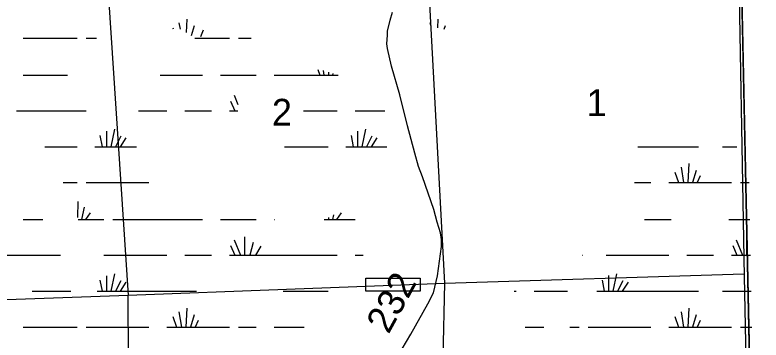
# Model space of a CAD drawing. Extents: x 2480962 to 2688785, y 277103 to 599240.
# Drawn here: x 2600353 to 2612840, y 491360 to 496806 of the extents above; entities that cross this region are included whole.
import ezdxf

# ---------------------------------------------------------------- set-up
doc = ezdxf.new("R2010")
doc.units = 0
for name, color, linetype in [('County Boundary', 7, 'Continuous'), ('Level 31', 7, 'Continuous'), ('Local Roads Improved', 7, 'Continuous'), ('Local Roads Related Text', 7, 'Continuous'), ('National Forest', 7, 'Continuous'), ('Section Lines', 7, 'Continuous'), ('Section Numbers', 7, 'Continuous'), ('Swamps', 7, 'Continuous')]:
    doc.layers.add(name, color=color, linetype=linetype)

msp = doc.modelspace()

# ---------------------------------------------------------------- linework, layer by layer
at = {"layer": 'County Boundary'}
for points in [[(2611811.987, 530481.053), (2612046.578, 519611.775), (2612144.158, 514296.831), (2612351.505, 503697.418), (2612449.083, 498358.094), (2612558.858, 492427.542)], [(2612558.858, 492427.542), (2612665.58, 487164.406), (2612775.349, 481751.939), (2612879.023, 476430.899), (2612982.698, 471048.907), (2613083.324, 465767.486), (2613174.796, 461476.52), (2613266.297, 456167.641)]]:
    msp.add_lwpolyline(points, dxfattribs=at)
at = {"layer": 'Level 31'}
msp.add_lwpolyline([(2606225.134, 492395.576), (2607133.813, 492395.576), (2607133.813, 492178.164), (2606225.134, 492178.164)], close=True, dxfattribs=at)
at = {"layer": 'Local Roads Improved'}
msp.add_lwpolyline([(2606690.833, 490968.118), (2606980.803, 491459.93), (2607265.087, 491965.957), (2607356.058, 492153.584), (2607424.287, 492435.026), (2607458.401, 492679.511), (2607492.515, 492926.838), (2607489.672, 493043.395), (2607472.615, 493157.109), (2607421.444, 493336.208), (2607361.744, 493549.421), (2607171.273, 494092.405), (2607108.731, 494265.818), (2607046.188, 494493.246), (2606923.946, 494948.101), (2606793.175, 495465.499), (2606656.719, 495945.94), (2606585.647, 496241.596), (2606574.276, 496324.038), (2606585.647, 496469.023), (2606588.49, 496534.409), (2606631.133, 496719.194), (2606673.776, 496849.964)], dxfattribs=at)
at = {"layer": 'National Forest'}
msp.add_line((2612159.694, 514162.986), (2613648.757, 443363.597), dxfattribs=at)
msp.add_lwpolyline([(2604779.768, 441439.448), (2613664.704, 442605.346), (2611816.459, 530482.51)], dxfattribs=at)
at = {"layer": 'Section Lines'}
for p, q in [((2607544.898, 492313.586), (2607232.924, 498219.729)), ((2601851.747, 498069.729), (2602249.756, 492113.93)), ((2607544.898, 492313.586), (2612552.66, 492468.63)), ((2602249.756, 492113.93), (2607544.898, 492313.586)), ((2607437.492, 486982.285), (2607544.898, 492313.586)), ((2596924.195, 491926.202), (2602249.756, 492113.93)), ((2602310.2, 481549.025), (2602249.756, 492113.93))]:
    msp.add_line(p, q, dxfattribs=at)
at = {"layer": 'Swamps'}
for points in [[(2603097.6, 496673.592), (2603116.102, 496569.686)], [(2603231.1, 496736.689), (2603216.352, 496510.314)], [(2607298.859, 496673.64), (2607306.359, 496629.109)], [(2607432.608, 496736.737), (2607425.11, 496591.987)], [(2602993.601, 496591.964), (2603001.101, 496573.402)], [(2603349.852, 496621.661), (2603301.603, 496458.348)], [(2603505.727, 496551.145), (2603457.478, 496439.832)], [(2607551.36, 496621.678), (2607532.61, 496562.302)], [(2600492.098, 496417.493), (2601394.1, 496417.517)], [(2601542.35, 496417.49), (2601720.601, 496417.494)], [(2603364.854, 496417.537), (2603368.354, 496417.537)], [(2603368.354, 496417.537), (2603943.855, 496417.522)], [(2604092.105, 496417.525), (2604303.856, 496417.531)], [(2605424.613, 495890.529), (2605458.115, 495797.749)], [(2600492.105, 495797.683), (2601234.356, 495797.702)], [(2602785.859, 495797.711), (2603494.611, 495797.729)], [(2603791.611, 495797.737), (2604392.862, 495797.722)], [(2604693.363, 495797.729), (2605458.115, 495797.749)], [(2605458.115, 495797.749), (2605521.115, 495797.751)], [(2605509.864, 495875.689), (2605521.115, 495797.751)], [(2605521.115, 495797.751), (2605599.115, 495797.753)], [(2605599.114, 495849.691), (2605599.115, 495797.753)], [(2605599.115, 495797.753), (2605665.865, 495797.755)], [(2605673.365, 495827.443), (2605665.865, 495797.755)], [(2605665.865, 495797.755), (2605732.615, 495797.756)], [(2605732.615, 495805.162), (2605732.615, 495797.756)], [(2605732.615, 495797.756), (2605762.365, 495797.757)], [(2604021.615, 495459.994), (2604082.355, 495308.261)], [(2603962.366, 495363.492), (2604032.868, 495200.183)], [(2600380.861, 495200.15), (2601542.364, 495200.149)], [(2602422.115, 495200.172), (2602893.366, 495200.184)], [(2603194.117, 495200.192), (2603643.118, 495200.173)], [(2603943.618, 495200.18), (2604032.868, 495200.183)], [(2604032.868, 495200.183), (2604082.356, 495200.184)], [(2605184.773, 495200.194), (2605743.872, 495200.196)], [(2606044.372, 495200.204), (2606545.373, 495200.216)], [(2602017.618, 494892.132), (2601958.121, 494598.912)], [(2606218.876, 494892.177), (2606159.379, 494598.957)], [(2601776.369, 494784.501), (2601813.371, 494598.908)], [(2601883.868, 494858.722), (2601883.871, 494598.91)], [(2602125.119, 494773.354), (2602036.121, 494598.914)], [(2605977.627, 494784.514), (2606014.629, 494598.954)], [(2606085.126, 494858.767), (2606085.129, 494598.956)], [(2606326.377, 494773.398), (2606237.379, 494598.959)], [(2602210.62, 494747.387), (2602114.121, 494598.916)], [(2606411.878, 494747.432), (2606315.379, 494598.961)], [(2600852.119, 494598.915), (2601393.87, 494598.928)], [(2601690.87, 494598.905), (2601813.371, 494598.908)], [(2601813.371, 494598.908), (2601883.871, 494598.91)], [(2601883.871, 494598.91), (2601958.121, 494598.912)], [(2601958.121, 494598.912), (2602036.121, 494598.914)], [(2602036.121, 494598.914), (2602114.121, 494598.916)], [(2602114.121, 494598.916), (2602388.622, 494598.923)], [(2604864.126, 494598.955), (2605595.378, 494598.943)], [(2605892.128, 494598.951), (2606014.629, 494598.954)], [(2606014.629, 494598.954), (2606085.129, 494598.956)], [(2606085.129, 494598.956), (2606159.379, 494598.957)], [(2606159.379, 494598.957), (2606237.379, 494598.959)], [(2606237.379, 494598.959), (2606315.379, 494598.961)], [(2606315.379, 494598.961), (2606575.13, 494598.968)], [(2610780.138, 494599.013), (2611793.389, 494599.007)], [(2612194.14, 494599.018), (2612431.891, 494599.024)], [(2611633.892, 494316.94), (2611615.146, 493997.753)], [(2611396.393, 494172.184), (2611459.395, 493997.749)], [(2611500.143, 494253.844), (2611544.645, 493997.751)], [(2611752.644, 494201.881), (2611693.146, 493997.755)], [(2611819.395, 494109.102), (2611771.146, 493997.757)], [(2601160.126, 493997.674), (2601393.876, 493997.68)], [(2601542.377, 493997.653), (2602592.879, 493997.68)], [(2610724.644, 493997.761), (2610995.394, 493997.768)], [(2611296.145, 493997.745), (2611459.395, 493997.749)], [(2611459.395, 493997.749), (2611544.645, 493997.751)], [(2611544.645, 493997.751), (2611615.146, 493997.753)], [(2611615.146, 493997.753), (2611693.146, 493997.755)], [(2611693.146, 493997.755), (2611771.146, 493997.757)], [(2611771.146, 493997.757), (2612346.397, 493997.771)], [(2612494.897, 493997.775), (2612643.397, 493997.779)], [(2601405.13, 493682.182), (2601397.633, 493411.276)], [(2601509.131, 493585.717), (2601464.383, 493377.872)], [(2601612.882, 493492.906), (2601531.384, 493377.874)], [(2605599.141, 493415.007), (2605599.141, 493377.913)], [(2605684.39, 493459.54), (2605665.891, 493377.915)], [(2605814.39, 493492.951), (2605732.641, 493377.917)], [(2600492.132, 493377.847), (2600822.382, 493377.856)], [(2601408.883, 493377.871), (2601464.383, 493377.872)], [(2601464.383, 493377.872), (2601531.384, 493377.874)], [(2601531.384, 493377.874), (2601843.134, 493377.882)], [(2601991.634, 493377.854), (2603494.637, 493377.892)], [(2603791.638, 493377.9), (2604392.889, 493377.883)], [(2604693.389, 493377.89), (2604697.139, 493377.891)], [(2605528.391, 493377.912), (2605599.141, 493377.913)], [(2605599.141, 493377.913), (2605665.891, 493377.915)], [(2605665.891, 493377.915), (2605732.641, 493377.917)], [(2605732.641, 493377.917), (2606044.392, 493377.894)], [(2610891.651, 493377.954), (2611336.902, 493377.965)], [(2612301.904, 493377.957), (2612654.404, 493377.966)], [(2604021.642, 493040.156), (2604125.645, 492780.347)], [(2604192.392, 493088.41), (2604192.395, 492780.348)], [(2612424.407, 493040.21), (2612528.16, 492780.431)], [(2612595.157, 493088.464), (2612595.16, 492780.433)], [(2603962.393, 492943.655), (2604032.895, 492780.344)], [(2604337.143, 492991.914), (2604281.395, 492780.35)], [(2604470.644, 492932.511), (2604381.645, 492780.353)], [(2612364.908, 492943.74), (2612435.41, 492780.429)], [(2600180.388, 492780.311), (2601115.639, 492780.334)], [(2601843.141, 492780.32), (2602893.393, 492780.347)], [(2603194.143, 492780.354), (2603643.144, 492780.334)], [(2603943.645, 492780.342), (2604032.895, 492780.344)], [(2604032.895, 492780.344), (2604125.645, 492780.347)], [(2604125.645, 492780.347), (2604192.395, 492780.348)], [(2604192.395, 492780.348), (2604281.395, 492780.35)], [(2604281.395, 492780.35), (2604381.645, 492780.353)], [(2604381.645, 492780.353), (2605743.648, 492780.356)], [(2606044.398, 492780.364), (2606180.21, 492780.367)], [(2609852.405, 492780.396), (2609856.155, 492780.396)], [(2610245.656, 492780.405), (2611296.158, 492780.401)], [(2611596.659, 492780.408), (2612045.659, 492780.419)], [(2612346.41, 492780.427), (2612435.41, 492780.429)], [(2612435.41, 492780.429), (2612528.16, 492780.431)], [(2612528.16, 492780.431), (2612595.16, 492780.433)], [(2612595.16, 492780.433), (2612661.911, 492780.435)], [(2601883.894, 492438.885), (2601883.897, 492179.073)], [(2602017.394, 492472.295), (2601958.147, 492179.075)], [(2610286.66, 492438.97), (2610286.663, 492179.157)], [(2610420.16, 492472.348), (2610360.913, 492179.159)], [(2601776.145, 492364.664), (2601813.397, 492179.071)], [(2602125.146, 492353.517), (2602036.148, 492179.077)], [(2602210.396, 492327.55), (2602113.898, 492179.079)], [(2610178.911, 492364.717), (2610216.163, 492179.155)], [(2610527.911, 492353.601), (2610438.663, 492179.16)], [(2610613.162, 492327.603), (2610516.663, 492179.162)], [(2600640.645, 492179.074), (2601286.396, 492179.09)], [(2601731.647, 492179.069), (2601813.397, 492179.071)], [(2601813.397, 492179.071), (2601883.897, 492179.073)], [(2601883.897, 492179.073), (2601958.147, 492179.075)], [(2601958.147, 492179.075), (2602036.148, 492179.077)], [(2602036.148, 492179.077), (2602113.898, 492179.079)], [(2602113.898, 492179.079), (2603390.65, 492179.111)], [(2604841.903, 492179.116), (2605595.404, 492179.103)], [(2608705.41, 492179.149), (2608742.66, 492179.15)], [(2609043.16, 492179.158), (2609599.911, 492179.14)], [(2610093.662, 492179.152), (2610216.163, 492179.155)], [(2610216.163, 492179.155), (2610286.663, 492179.157)], [(2610286.663, 492179.157), (2610360.913, 492179.159)], [(2610360.913, 492179.159), (2610438.663, 492179.16)], [(2610438.663, 492179.16), (2610516.663, 492179.162)], [(2610516.663, 492179.162), (2611793.415, 492179.163)], [(2612194.166, 492179.173), (2612672.917, 492179.185)], [(2603231.153, 491897.014), (2603212.656, 491577.858)], [(2611633.918, 491897.097), (2611615.172, 491577.908)], [(2603097.403, 491833.917), (2603142.156, 491577.856)], [(2603349.904, 491781.986), (2603290.406, 491577.86)], [(2611500.169, 491834), (2611544.671, 491577.907)], [(2611752.67, 491782.037), (2611693.172, 491577.91)], [(2602993.654, 491752.29), (2603056.656, 491577.854)], [(2603416.655, 491689.176), (2603368.407, 491577.862)], [(2611396.169, 491752.341), (2611459.421, 491577.905)], [(2611819.421, 491689.258), (2611771.172, 491577.912)], [(2600492.151, 491577.823), (2601393.903, 491577.845)], [(2601542.403, 491577.817), (2602592.655, 491577.842)], [(2602893.406, 491577.85), (2603056.656, 491577.854)], [(2603056.656, 491577.854), (2603142.156, 491577.856)], [(2603142.156, 491577.856), (2603212.656, 491577.858)], [(2603212.656, 491577.858), (2603290.406, 491577.86)], [(2603290.406, 491577.86), (2603368.407, 491577.862)], [(2603368.407, 491577.862), (2603943.658, 491577.845)], [(2604092.158, 491577.848), (2604392.908, 491577.856)], [(2604693.409, 491577.863), (2605190.66, 491577.875)], [(2608894.667, 491577.905), (2609202.917, 491577.912)], [(2609637.168, 491577.891), (2609796.668, 491577.895)], [(2609945.169, 491577.898), (2610995.42, 491577.924)], [(2611296.171, 491577.901), (2611459.421, 491577.905)], [(2611459.421, 491577.905), (2611544.671, 491577.907)], [(2611544.671, 491577.907), (2611615.172, 491577.908)], [(2611615.172, 491577.908), (2611693.172, 491577.91)], [(2611693.172, 491577.91), (2611771.172, 491577.912)], [(2611771.172, 491577.912), (2612346.423, 491577.926)], [(2612494.923, 491577.93), (2612684.174, 491577.935)]]:
    msp.add_lwpolyline(points, dxfattribs=at)

# ---------------------------------------------------------------- texts
at = {"layer": 'Local Roads Related Text'}
msp.add_text('232', height=450, rotation=61.2314583, dxfattribs=at).set_placement((2606605.959, 491447.27))
at = {"layer": 'Section Numbers'}
for s, p in [('1', (2609921.577, 495111.014)), ('2', (2604654.246, 494950.502))]:
    msp.add_text(s, height=450, rotation=359.979975, dxfattribs=at).set_placement(p)

doc.saveas('drawing.dxf')
